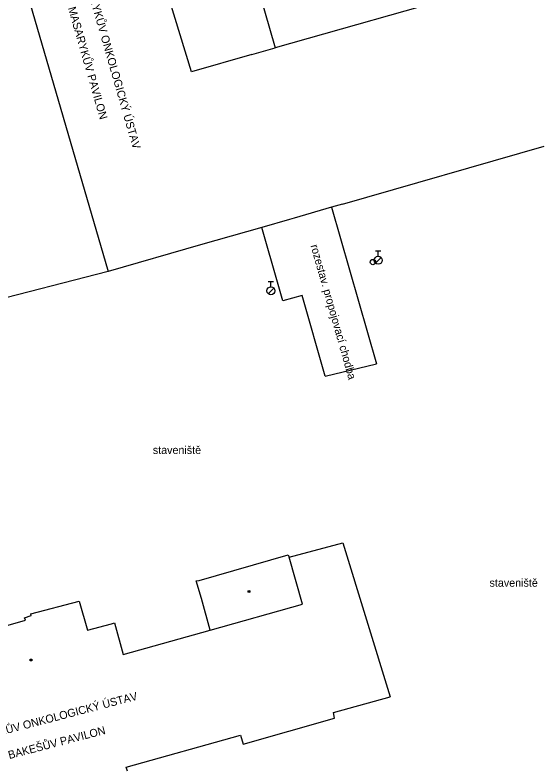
# Model space of a CAD drawing. Extents: x -600309 to -598967, y -1161267 to -1160292.
# Drawn here: x -599576.5 to -599527.1, y -1160733.1 to -1160662.5 of the extents above; entities that cross this region are included whole.
import ezdxf

# ---------------------------------------------------------------- set-up
doc = ezdxf.new("R2010")
doc.units = 0
for name, color, linetype in [('Level 11', 7, 'Continuous'), ('Level 28', 7, 'Continuous'), ('Level 39', 7, 'Continuous'), ('Level 41', 7, 'Continuous'), ('Level 42', 7, 'Continuous'), ('Level 5', 7, 'Continuous')]:
    doc.layers.add(name, color=color, linetype=linetype)

msp = doc.modelspace()

# ---------------------------------------------------------------- linework, layer by layer
at = {"layer": 'Level 11'}
for points in [[(-599567.8, -1160686.54), (-599579.46, -1160689.53)], [(-599547.48, -1160696.34), (-599542.67, -1160695.19)]]:
    msp.add_lwpolyline(points, dxfattribs=at)
at = {"layer": 'Level 28'}
for p, q in [((-599542.778, -1160685.762), (-599542.248, -1160685.232)), ((-599542.77, -1160684.615), (-599542.27, -1160684.615)), ((-599542.52, -1160685.115), (-599542.52, -1160684.615)), ((-599552.81, -1160687.475), (-599552.31, -1160687.475)), ((-599552.56, -1160687.975), (-599552.56, -1160687.475)), ((-599552.818, -1160688.622), (-599552.288, -1160688.092))]:
    msp.add_line(p, q, dxfattribs=at)
for centre, radius in [((-599542.52, -1160685.49), 0.375), ((-599543.01, -1160685.66), 0.25), ((-599552.56, -1160688.35), 0.375)]:
    msp.add_circle(centre, radius, dxfattribs=at)
at = {"layer": 'Level 39'}
for centre, radius in [((-599554.61, -1160716.5), 0.09), ((-599554.61, -1160716.5), 0.0398), ((-599575.01, -1160722.92), 0.09), ((-599575.01, -1160722.92), 0.0398)]:
    msp.add_circle(centre, radius, dxfattribs=at)
at = {"layer": 'Level 5'}
for points in [[(-599576.2199, -1160657.61), (-599567.8, -1160686.54)], [(-599560, -1160667.85), (-599562.57, -1160659.36)], [(-599553.63, -1160660.48), (-599552.17, -1160665.61)], [(-599533.84, -1160660.38), (-599552.17, -1160665.61)], [(-599554.34, -1160666.23), (-599552.17, -1160665.61)], [(-599554.34, -1160666.23), (-599560, -1160667.85)], [(-599545.87, -1160680.23), (-599526.99, -1160674.79)], [(-599545.87, -1160680.23), (-599546.89, -1160680.53), (-599550.39, -1160681.54)], [(-599546.89, -1160680.53), (-599542.67, -1160695.19)], [(-599550.81, -1160681.6599), (-599553.42, -1160682.41), (-599559.15, -1160684.05)], [(-599550.39, -1160681.54), (-599550.81, -1160681.6599)], [(-599547.48, -1160696.34), (-599549.63, -1160688.78), (-599551.45, -1160689.3), (-599551.89, -1160687.76), (-599553.42, -1160682.41)], [(-599559.15, -1160684.05), (-599567.8, -1160686.54)], [(-599550.84, -1160713.3), (-599545.83, -1160711.94)], [(-599545.83, -1160711.94), (-599541.4, -1160726.36)], [(-599559.26, -1160715.48), (-599550.94, -1160713.06)], [(-599550.94, -1160713.06), (-599550.84, -1160713.3)], [(-599549.59, -1160717.69), (-599550.84, -1160713.3)], [(-599559.54, -1160715.51), (-599559.26, -1160715.48)], [(-599559.07, -1160717.1599), (-599559.54, -1160715.51)], [(-599575.02, -1160718.6), (-599570.51, -1160717.42)], [(-599570.51, -1160717.42), (-599569.7199, -1160720.12)], [(-599558.25, -1160720.12), (-599559.07, -1160717.1599)], [(-599558.25, -1160720.12), (-599549.59, -1160717.69)], [(-599575.63, -1160718.9699), (-599575, -1160718.74)], [(-599575.53, -1160719.19), (-599575.63, -1160718.9699)], [(-599575, -1160718.74), (-599575.02, -1160718.6)], [(-599577.81, -1160719.84), (-599575.53, -1160719.19)], [(-599569.7199, -1160720.12), (-599567.48, -1160719.52)], [(-599567.48, -1160719.52), (-599567.2, -1160719.45)], [(-599567.2, -1160719.45), (-599566.38, -1160722.4)], [(-599566.38, -1160722.4), (-599558.25, -1160720.12)], [(-599546.7, -1160727.84), (-599541.4, -1160726.36)], [(-599546.6, -1160728.36), (-599546.7, -1160727.84)], [(-599555.15, -1160730.8), (-599546.6, -1160728.36)], [(-599566.1, -1160732.94), (-599555.42, -1160729.9699)], [(-599555.42, -1160729.9699), (-599555.15, -1160730.8)], [(-599565.99, -1160733.34), (-599566.1, -1160732.94)]]:
    msp.add_lwpolyline(points, dxfattribs=at)

# ---------------------------------------------------------------- texts
at = {"layer": 'Level 41'}
for s, rotation, p in [('MASARYKŮV ONKOLOGICKÝ ÚSTAV', 286, (-599570.31, -1160658.21)), ('MASARYKŮV PAVILON', 286, (-599571.56, -1160661.87)), ('MASARYKŮV ONKOLOGICKÝ ÚSTAV', 14.66, (-599582.02, -1160731.08)), ('BAKEŠŮV PAVILON', 14.66, (-599577.04, -1160732.2))]:
    msp.add_text(s, height=0.75, rotation=rotation, dxfattribs=at).set_placement(p)
at = {"layer": 'Level 42'}
msp.add_text('rozestav. propojovací chodba', height=0.75, rotation=285.875303, dxfattribs=at).set_placement((-599548.86, -1160684.12))
for p in [(-599563.61, -1160703.63), (-599532.1, -1160716.06)]:
    msp.add_text('staveniště', height=0.75, dxfattribs=at).set_placement(p)

doc.saveas('drawing.dxf')
